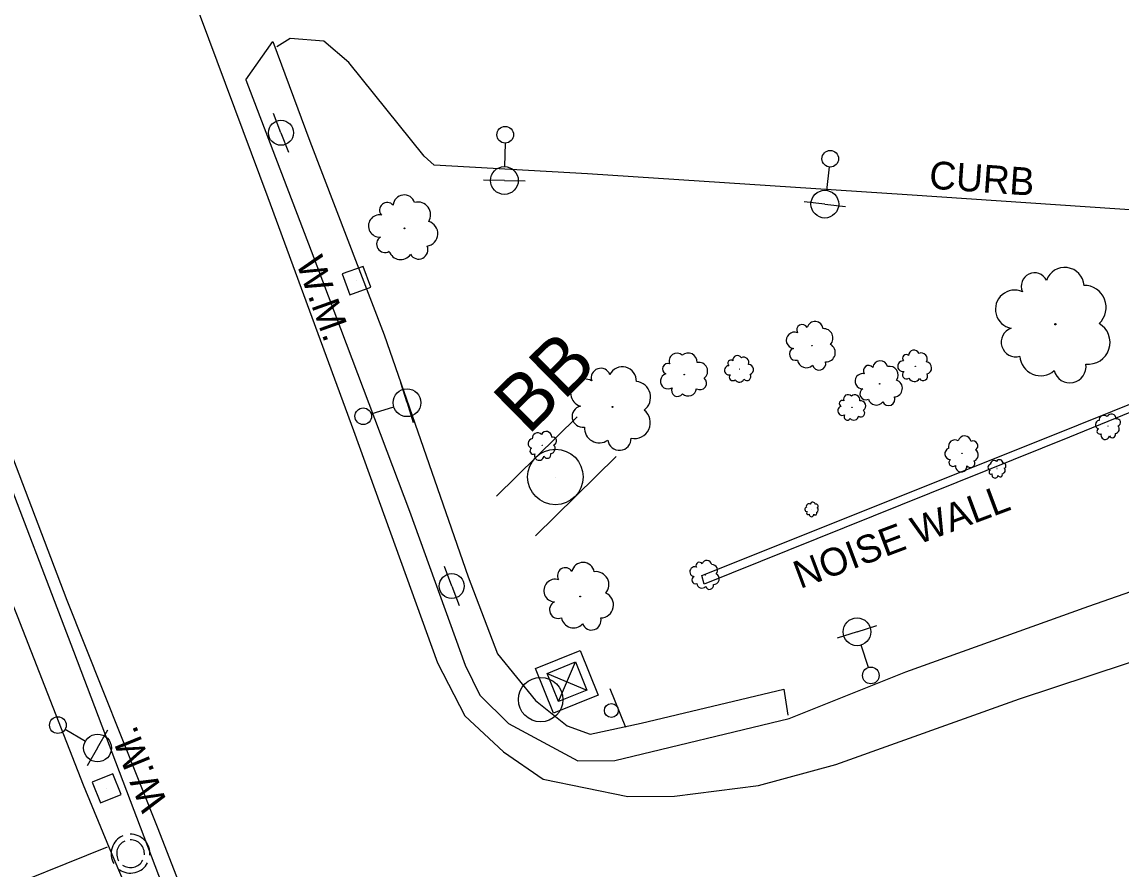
# Model space of a CAD drawing. Extents: x 1722896 to 1754269, y 648279 to 666297.
# Drawn here: x 1746533.1 to 1746731.4, y 652773.4 to 652926.2 of the extents above; entities that cross this region are included whole.
import ezdxf

# ---------------------------------------------------------------- set-up
doc = ezdxf.new("R2010")
doc.units = 0
for name, color, linetype in [('DESIGN - CONTOURS - Intermediate with optional Text', 7, 'Continuous'), ('DESIGN - PUBLIC HEARING - Shapes', 7, 'Continuous'), ('DESIGN - SCRATCH - User 1', 7, 'Continuous'), ('SURVEY - CENTERLINE - Preliminary Text', 7, 'Continuous'), ('SURVEY - DTM - Breaklines', 7, 'Continuous'), ('SURVEY - VEGETATION - Features with Text', 7, 'Continuous')]:
    doc.layers.add(name, color=color, linetype=linetype)

msp = doc.modelspace()

# ---------------------------------------------------------------- linework, layer by layer
at = {"layer": 'DESIGN - CONTOURS - Intermediate with optional Text'}
for p, q in [((1746593.42, 652879.6), (1746593.42, 652879.6)), ((1746548.4, 652788.13), (1746548.4, 652788.13))]:
    msp.add_line(p, q, dxfattribs=at)
for points in [[(1746594.63, 652882.16), (1746590.86, 652880.81), (1746592.21, 652877.05), (1746595.98, 652878.4), (1746594.63, 652882.16)], [(1746547.31, 652785.52), (1746551.01, 652787.04), (1746549.5, 652790.74), (1746545.79, 652789.22), (1746547.31, 652785.52)]]:
    msp.add_lwpolyline(points, dxfattribs=at)
at = {"layer": 'DESIGN - PUBLIC HEARING - Shapes'}
for p, q in [((1746618.66, 652840.76), (1746633.19, 652855.06)), ((1746625.68, 652833.63), (1746640.19, 652847.92)), ((1746629.29, 652844.21), (1746629.29, 652844.21)), ((1746629.8, 652803.75), (1746632.85, 652810.91)), ((1746627.75, 652808.85), (1746634.91, 652805.8)), ((1746631.33, 652807.33), (1746631.33, 652807.33)), ((1746639.07, 652806.12), (1746641.86, 652799.16)), ((1746626.6, 652804.12), (1746626.6, 652804.12))]:
    msp.add_line(p, q, dxfattribs=at)
for points in [[(1746628.92, 652801.67), (1746625.67, 652809.74), (1746633.74, 652812.99), (1746636.99, 652804.92)], [(1746629.8, 652803.75), (1746627.75, 652808.85), (1746632.85, 652810.91), (1746634.91, 652805.8)]]:
    msp.add_lwpolyline(points, close=True, dxfattribs=at)
for centre, radius in [((1746629.26, 652844.23), 5), ((1746626.6, 652804.12), 4), ((1746639.34, 652802.16), 1.25)]:
    msp.add_circle(centre, radius, dxfattribs=at)
at = {"layer": 'DESIGN - SCRATCH - User 1'}
msp.add_lwpolyline([(1746656.06, 652824.94), (1746655.66, 652826.46), (1746717.37, 652851.17), (1746796.77, 652883.05), (1746822.7, 652893.25), (1746865.15, 652897.8), (1746900.95, 652900.85), (1746935.13, 652888.17), (1746973.26, 652874.03), (1747032.39, 652852.32), (1747061.27, 652841.79), (1747204.96, 652789.4), (1747229.76, 652780.56), (1747228.71, 652779.61), (1747060.57, 652840.84), (1746987.28, 652867.84), (1746935.51, 652886.78), (1746900.59, 652899.83), (1746859.7, 652896.06), (1746823.03, 652892.28), (1746780.53, 652875.36), (1746721.89, 652851.4), (1746656.06, 652824.94)], dxfattribs=at)
at = {"layer": 'SURVEY - CENTERLINE - Preliminary Text'}
for points in [[(1746441.25, 653240.48), (1746455.99, 653203.9), (1746474.63, 653156.75), (1746492.06, 653113.65), (1746504.65, 653082.15), (1746517.5, 653049.21), (1746532.57, 653011.38), (1746549.68, 652967.06), (1746563.77, 652931.36), (1746577.45, 652894.55), (1746592.88, 652852.6), (1746608.03, 652810.72), (1746612.93, 652801.22), (1746619.9, 652794.7), (1746627.05, 652789.81), (1746642.28, 652786.69), (1746650.72, 652786.75), (1746665.87, 652788.66), (1746679.79, 652792.43), (1746712.86, 652804.27), (1746757.81, 652819.09)], [(1746572.53, 652742.72), (1746557.56, 652781.14), (1746541.27, 652821.96), (1746522.3, 652871.75), (1746511.67, 652900.35), (1746494.65, 652945.16), (1746477.28, 652989.03), (1746458.78, 653036.06), (1746447.51, 653052.24), (1746434.17, 653058.18), (1746413.18, 653058.26), (1746374.62, 653058.21), (1746335.1, 653055.66), (1746313.9, 653056.72), (1746252.63, 653055.22)], [(1746573.47, 652915.78), (1746578.35, 652922.7), (1746585.02, 652904.75), (1746598.41, 652869.86), (1746613.54, 652826.25), (1746618.85, 652812.34), (1746625.67, 652803.93), (1746631.36, 652799.37), (1746635.54, 652797.88), (1746644.74, 652799.9), (1746670.4, 652806), (1746671.12, 652801.34)], [(1746736.32, 652892.13), (1746692.62, 652895.03), (1746635.05, 652898.83), (1746607.44, 652900.39), (1746605.6, 652902.04), (1746592.03, 652918.88), (1746587.5, 652922.76), (1746581.46, 652923.21), (1746579.04, 652921.71)], [(1746573.47, 652915.78), (1746585.27, 652884.96), (1746602.98, 652838.09), (1746613.02, 652810.3), (1746615.67, 652804.9), (1746620.82, 652799.79), (1746633.33, 652793.06), (1746639.98, 652793.16), (1746671.41, 652800.73), (1746692.42, 652809.13), (1746725.39, 652820.93), (1746749.65, 652829.43)], [(1746528.23, 652849.84), (1746542.4, 652812.83), (1746564.66, 652754.31), (1746579.51, 652712.41), (1746593.95, 652674.79), (1746602.62, 652648.87), (1746611.24, 652619.88), (1746618.27, 652593.56), (1746622.54, 652574.95), (1746626.35, 652548.79), (1746626.38, 652531.82), (1746623.44, 652512.34), (1746615.15, 652498.88), (1746604.06, 652478.84), (1746584.34, 652453.36), (1746569.05, 652438.87), (1746550.03, 652423.7), (1746519.72, 652402.67), (1746450, 652357.92), (1746392.69, 652320.98), (1746303.48, 652264.06)], [(1746528.16, 652849.82), (1746520.93, 652847.26), (1746532.29, 652819.21), (1746544.14, 652788.75), (1746548.84, 652777.41), (1746553.61, 652766.22), (1746567.87, 652730.82), (1746585.71, 652681.83), (1746597.28, 652648.58), (1746607.05, 652615.8), (1746614.16, 652588.42), (1746620.18, 652556.93), (1746622.16, 652538.78), (1746617.25, 652510.54), (1746622.55, 652512.35)], [(1746520.24, 652782.64), (1746524.2, 652781.33), (1746525.62, 652778.4), (1746524.68, 652773.02), (1746526.44, 652768.69), (1746548.56, 652777.6)]]:
    msp.add_lwpolyline(points, dxfattribs=at)
at = {"layer": 'SURVEY - DTM - Breaklines'}
for p, q in [((1746579.81, 652906.23), (1746578.48, 652909.74)), ((1746579.81, 652906.23), (1746581.15, 652902.73)), ((1746620.19, 652904.39), (1746620.11, 652900.14)), ((1746678.61, 652900.08), (1746678.11, 652895.86)), ((1746620.07, 652897.64), (1746616.32, 652897.7)), ((1746620.07, 652897.64), (1746623.82, 652897.57)), ((1746677.81, 652893.38), (1746674.09, 652893.82)), ((1746677.81, 652893.38), (1746681.54, 652892.93)), ((1746602.52, 652857.6), (1746601.41, 652861.18)), ((1746596.07, 652855.6), (1746600.13, 652856.86)), ((1746602.52, 652857.6), (1746603.63, 652854.02)), ((1746610.58, 652824.57), (1746609.28, 652828.08)), ((1746610.58, 652824.57), (1746611.89, 652821.05)), ((1746683.61, 652816.33), (1746687.19, 652817.47)), ((1746683.61, 652816.33), (1746680.04, 652815.2)), ((1746685.65, 652809.9), (1746684.37, 652813.95)), ((1746540.9, 652798.77), (1746544.58, 652796.65)), ((1746546.75, 652795.41), (1746548.62, 652798.66)), ((1746546.75, 652795.41), (1746544.88, 652792.16))]:
    msp.add_line(p, q, dxfattribs=at)
for centre, radius in [((1746579.81, 652906.23), 2.25), ((1746620.21, 652905.89), 1.5), ((1746678.79, 652901.57), 1.5), ((1746620.07, 652897.64), 2.5), ((1746677.81, 652893.38), 2.5), ((1746602.52, 652857.6), 2.5), ((1746594.64, 652855.16), 1.5), ((1746610.58, 652824.57), 2.25), ((1746683.61, 652816.33), 2.5), ((1746686.1, 652808.47), 1.5), ((1746539.6, 652799.52), 1.5), ((1746546.75, 652795.41), 2.5)]:
    msp.add_circle(centre, radius, dxfattribs=at)
for radius, start, end in [(3.5, 113.5086, 210.8033), (3.5, 355.1023, 91.5486), (2.5, 114.311, 210.7492), (2.5, 355.0996, 91.6446), (3.5, 234.9453, 331.7384), (2.5, 234.8633, 331.6979)]:
    msp.add_arc((1746552.7, 652776.36), radius, start, end, dxfattribs=at)
at = {"layer": 'SURVEY - VEGETATION - Features with Text'}
for centre, radius in [((1746602.05, 652889.03), 0.0699), ((1746719.37, 652871.75), 0.121), ((1746675.48, 652867.88), 0.0513), ((1746652.48, 652862.68), 0.0488), ((1746662.41, 652863.65), 0.029), ((1746694.1, 652864.17), 0.034), ((1746687.68, 652861.01), 0.048), ((1746639.56, 652856.84), 0.0879), ((1746682.69, 652856.76), 0.0287), ((1746728.81, 652853.38), 0.0265), ((1746626.89, 652849.95), 0.0301), ((1746702.55, 652848.49), 0.0362), ((1746708.82, 652845.76), 0.0191), ((1746675.46, 652838.42), 0.0146), ((1746656.25, 652826.59), 0.0307), ((1746633.71, 652822.69), 0.0718)]:
    msp.add_circle(centre, radius, dxfattribs=at)
for centre, radius, start, end in [((1746602, 652893.04), 2, 18.5484, 175.3373), ((1746598.96, 652892.3), 1.38, 40.6645, 219.4102), ((1746604.5, 652891.47), 2.28, 327.6011, 105.1254), ((1746597.57, 652889.45), 2, 80.6852, 274.1049), ((1746605.81, 652888.06), 2.27, 278.497, 74.3354), ((1746598.55, 652886.19), 1.52, 123.3039, 300.623), ((1746601.37, 652885.56), 2.16, 198.591, 325.4366), ((1746604.62, 652885.15), 1.67, 208.7499, 23.7501), ((1746715.6, 652878.61), 2.39, 26.0324, 204.7781), ((1746721.04, 652878.5), 3.48, 3.9163, 160.7052), ((1746724.54, 652874.78), 3.97, 312.969, 90.4933), ((1746712.02, 652874.43), 3.47, 66.0531, 259.4728), ((1746673.75, 652870.69), 1.01, 28.9861, 207.7317), ((1746676.04, 652870.77), 1.47, 6.8699, 163.6589), ((1746677.6, 652869.27), 1.68, 315.9227, 93.4469), ((1746712.24, 652868.51), 2.64, 108.6718, 285.9909), ((1746725.26, 652868.48), 3.94, 263.8649, 59.7033), ((1746672.33, 652868.85), 1.47, 69.0068, 262.4265), ((1746651.15, 652865.14), 1.4, 46.2793, 203.0682), ((1746653.2, 652864.98), 1.59, 355.332, 132.8563), ((1746672.55, 652866.36), 1.12, 111.6254, 288.9446), ((1746678.04, 652866.63), 1.66, 266.8185, 62.657), ((1746693.89, 652866.1), 0.974, 23.9625, 180.7514), ((1746695.17, 652865.46), 1.11, 333.0152, 110.5395), ((1746649.51, 652863.7), 0.96, 68.3954, 247.1411), ((1746655.11, 652863.3), 1.58, 306.2279, 102.0663), ((1746660.88, 652864.72), 0.57, 52.393, 231.1387), ((1746662.05, 652865.27), 0.83, 30.2769, 187.0658), ((1746663.19, 652864.85), 0.946, 339.3296, 116.8538), ((1746674.48, 652865.49), 1.58, 186.9125, 313.7582), ((1746676.75, 652864.71), 1.23, 197.0714, 12.0717), ((1746687.8, 652863.76), 1.38, 15.3099, 172.0988), ((1746691.91, 652864.17), 0.972, 86.0993, 279.519), ((1746692.46, 652865.61), 0.669, 46.0786, 224.8243), ((1746695.96, 652863.87), 1.1, 283.9111, 79.7495), ((1746716.7, 652866.22), 3.75, 183.9588, 310.8045), ((1746721.97, 652864.1), 2.91, 194.1178, 9.118), ((1746637.44, 652862.08), 1.73, 19.3714, 198.1171), ((1746641.33, 652861.55), 2.52, 357.2553, 154.0442), ((1746649.58, 652861.49), 1.4, 108.4161, 301.8358), ((1746660.56, 652863.45), 0.828, 92.4137, 285.8334), ((1746661.23, 652862.21), 0.63, 135.0324, 312.3515), ((1746663.78, 652862.29), 0.693, 220.4783, 35.4786), ((1746664.01, 652863.58), 0.94, 290.2254, 86.0639), ((1746684.62, 652861.48), 1.37, 77.4468, 270.8665), ((1746685.69, 652863.38), 0.945, 37.4261, 216.1717), ((1746689.45, 652862.59), 1.57, 324.3627, 101.8869), ((1746692.54, 652862.63), 0.74, 128.718, 306.0371), ((1746695.52, 652862.41), 0.813, 214.164, 29.1642), ((1746634.51, 652859.38), 2.51, 59.3921, 252.8118), ((1746643.54, 652858.58), 2.87, 306.308, 83.8322), ((1746655.32, 652861.11), 1.17, 236.4808, 51.481), ((1746662.42, 652862.19), 0.893, 210.3194, 337.1651), ((1746690.22, 652860.2), 1.56, 275.2585, 71.097), ((1746693.93, 652862.46), 1.05, 204.005, 330.8507), ((1746651.24, 652859.79), 1.06, 151.0348, 328.3539), ((1746653.19, 652860.32), 1.5, 226.3218, 353.1675), ((1746681.99, 652858.24), 0.822, 43.1441, 199.933), ((1746683.19, 652858.09), 0.936, 352.1968, 129.721), ((1746685.17, 652859.2), 1.05, 120.0654, 297.3846), ((1746689.29, 652858.25), 1.15, 205.5114, 20.5117), ((1746634.17, 652855.11), 1.91, 102.0108, 279.3299), ((1746680.95, 652856.15), 0.82, 105.2809, 298.7006), ((1746680.98, 652857.45), 0.564, 65.2602, 244.0059), ((1746684.26, 652857.04), 0.93, 303.0926, 98.9311), ((1746687.08, 652858.66), 1.48, 195.3525, 322.1982), ((1746643.52, 652853.99), 2.85, 257.2038, 53.0423), ((1746681.88, 652855.1), 0.624, 147.8996, 325.2187), ((1746683.03, 652855.35), 0.884, 223.1866, 350.0323), ((1746684.31, 652855.75), 0.686, 233.3455, 48.3458), ((1746728.08, 652854.47), 0.867, 46.5233, 184.0476), ((1746729.45, 652854.71), 0.861, 357.4192, 153.2577), ((1746730.45, 652854.05), 0.635, 287.6721, 102.6723), ((1746637.18, 652853.09), 2.71, 177.2978, 304.1435), ((1746727.32, 652853.65), 0.761, 97.4706, 254.2595), ((1746727.37, 652852.47), 0.522, 119.5868, 298.3324), ((1746730.05, 652852.87), 0.819, 277.5132, 44.3588), ((1746625.2, 652850.26), 0.862, 97.4603, 254.2492), ((1746626.06, 652851.18), 0.982, 46.513, 184.0373), ((1746627.61, 652851.46), 0.976, 357.4089, 153.2474), ((1746628.74, 652850.71), 0.72, 287.6618, 102.6621), ((1746640.79, 652851.12), 2.1, 187.4567, 2.457), ((1746701.25, 652849.72), 1.18, 59.0135, 196.5377), ((1746703, 652850.44), 1.17, 9.9093, 165.7478), ((1746704.52, 652849.86), 0.866, 300.1622, 115.1625), ((1746728.33, 652851.74), 0.759, 159.6074, 353.0271), ((1746729.62, 652851.87), 0.578, 202.2261, 19.5453), ((1746625.26, 652848.91), 0.592, 119.5765, 298.3221), ((1746628.3, 652849.38), 0.927, 277.5029, 44.3485), ((1746700.48, 652848.41), 1.04, 109.9607, 266.7496), ((1746704.35, 652848.18), 1.12, 290.0033, 56.8489), ((1746626.34, 652848.09), 0.86, 159.5971, 353.0168), ((1746627.8, 652848.24), 0.655, 202.2158, 19.535), ((1746700.89, 652846.85), 0.712, 132.0769, 310.8225), ((1746704.06, 652846.71), 0.788, 214.7162, 32.0354), ((1746708.3, 652846.55), 0.625, 46.5176, 184.0419), ((1746709.28, 652846.72), 0.621, 357.4135, 153.2519), ((1746710, 652846.24), 0.458, 287.6664, 102.6666), ((1746702.38, 652846.16), 1.03, 172.0976, 5.5172), ((1746707.75, 652845.96), 0.549, 97.4649, 254.2538), ((1746707.78, 652845.1), 0.377, 119.581, 298.3267), ((1746708.47, 652844.58), 0.548, 159.6017, 353.0214), ((1746709.4, 652844.67), 0.417, 202.2204, 19.5395), ((1746709.72, 652845.4), 0.59, 277.5074, 44.3531), ((1746674.63, 652838.4), 0.418, 109.439, 266.2279), ((1746674.95, 652838.92), 0.476, 58.4917, 196.0159), ((1746675.65, 652839.21), 0.473, 9.3875, 165.226), ((1746676.26, 652838.97), 0.349, 299.6404, 114.6407), ((1746674.79, 652837.77), 0.287, 131.5551, 310.3007), ((1746675.39, 652837.49), 0.417, 171.5758, 4.9955), ((1746676.07, 652837.7), 0.317, 214.1945, 31.5136), ((1746676.19, 652838.29), 0.449, 289.4815, 56.3272), ((1746655.19, 652828.26), 0.604, 29.5851, 208.3308), ((1746656.56, 652828.32), 0.879, 7.469, 164.2579), ((1746631.04, 652826.46), 1.41, 32.6185, 211.3641), ((1746634.24, 652826.77), 2.06, 10.5023, 167.2913), ((1746636.55, 652824.82), 2.35, 319.5551, 97.0793), ((1746654.35, 652827.15), 0.877, 69.6058, 263.0255), ((1746657.5, 652827.44), 1, 316.5217, 94.046), ((1746629.22, 652823.76), 2.05, 72.6392, 266.0589), ((1746654.5, 652825.66), 0.668, 112.2245, 289.5436), ((1746655.66, 652825.16), 0.946, 187.5115, 314.3572), ((1746657.78, 652825.86), 0.995, 267.4175, 63.256), ((1746637.4, 652821.17), 2.33, 270.4509, 66.2894), ((1746657.02, 652824.7), 0.734, 197.6704, 12.6707), ((1746629.75, 652820.3), 1.56, 115.2579, 292.577), ((1746632.52, 652819.26), 2.21, 190.5449, 317.3906), ((1746635.76, 652818.37), 1.72, 200.7038, 15.7041)]:
    msp.add_arc(centre, radius, start, end, dxfattribs=at)

# ---------------------------------------------------------------- texts
at = {"layer": 'DESIGN - CONTOURS - Intermediate with optional Text'}
for rotation, p in [(289.7144, (1746582.47, 652882.9)), (112.2146, (1746559.49, 652785.31))]:
    msp.add_text('W.M.', height=5, rotation=rotation, dxfattribs=at).set_placement(p)
at = {"layer": 'DESIGN - PUBLIC HEARING - Shapes'}
msp.add_text('BB', height=10, rotation=44.557, dxfattribs=at).set_placement((1746624.35, 652851.62))
at = {"layer": 'DESIGN - SCRATCH - User 1'}
for s, rotation, p in [('CURB', 356.0188, (1746696.5, 652896.19)), ('NOISE WALL', 20.5779, (1746673.35, 652824.03))]:
    msp.add_text(s, height=5, rotation=rotation, dxfattribs=at).set_placement(p)

doc.saveas('drawing.dxf')
